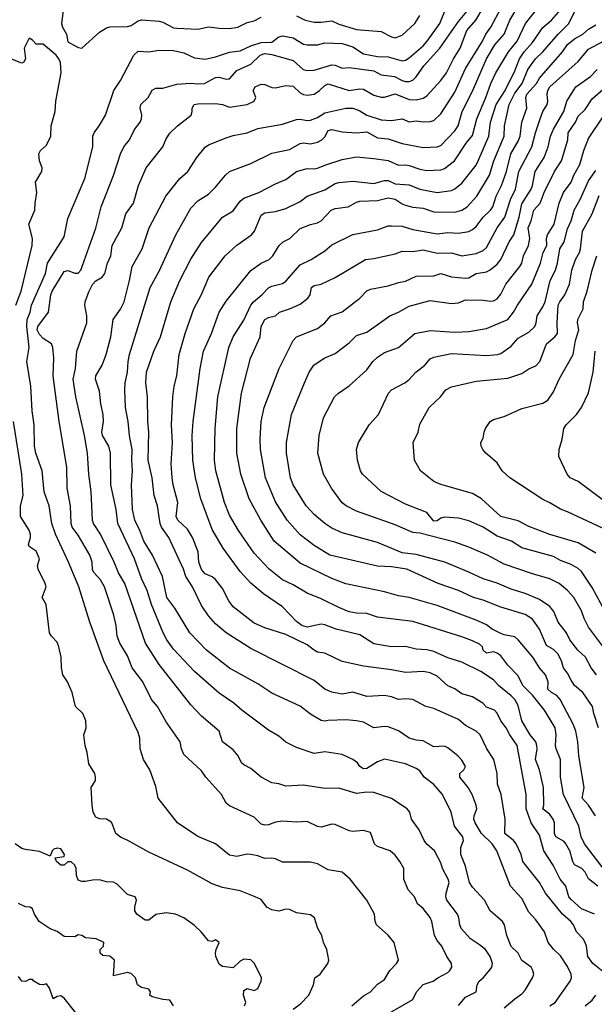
# Model space of a CAD drawing. Header units: metres. Extents: x -46681 to -43747, y -240911 to -237677.
# Tile 959 of 1056: x -44863 to -44782, y -238025 to -237885. Entities that reach past the tile are written whole.
import ezdxf

# ---------------------------------------------------------------- set-up
doc = ezdxf.new("R2010")
doc.units = ezdxf.units.M
doc.layers.add('CONTOUR_INDEX', color=1, linetype='Continuous')
doc.layers.add('CONTOUR_INTER', color=3, linetype='Continuous')

msp = doc.modelspace()

# ---------------------------------------------------------------- linework, layer by layer
at = {"layer": 'CONTOUR_INDEX'}
for points, elevation in [([(-44780.6, -238020.15), (-44782, -238019.02), (-44782.71, -238018.02), (-44782.91, -238016.52), (-44783.1, -238016.02), (-44783.38, -238015.52), (-44784.32, -238014.52), (-44784.77, -238013.52), (-44785.13, -238013.02), (-44786.33, -238012.02), (-44788.75, -238009.02), (-44789.6, -238007.52), (-44791.97, -238004.52), (-44792.18, -238003.52), (-44792.88, -238002.02), (-44793.26, -238001.52), (-44794.52, -238000.52), (-44794.45, -237998.52), (-44795.02, -237995.02), (-44795.55, -237993.52), (-44795.62, -237992.02), (-44796.08, -237990.02), (-44797.07, -237988.52), (-44798.03, -237986.52), (-44798.6, -237986), (-44800.1, -237985.21), (-44801.1, -237984.37), (-44804.6, -237982.8), (-44805.75, -237982.52), (-44807.6, -237981.49), (-44808.6, -237981.41), (-44809.6, -237981.52), (-44810.6, -237981.15), (-44811.6, -237980.96), (-44814.1, -237981.08), (-44816.1, -237980.48), (-44817.6, -237980.73), (-44819.1, -237980.45), (-44820.1, -237980.03), (-44821.6, -237978.82), (-44830.6, -237974.27), (-44834.09, -237972.02), (-44835.6, -237970.77), (-44836.6, -237969.65), (-44837.6, -237968.15), (-44838.87, -237965.52), (-44839.83, -237964.02), (-44840.15, -237963.02), (-44842.24, -237958.52), (-44843.27, -237957.02), (-44843.49, -237956.52), (-44843.83, -237954.02), (-44844.34, -237952.52), (-44844.62, -237950.02), (-44845.17, -237947.52), (-44845.07, -237943.52), (-44845.21, -237942.02), (-44845.25, -237938.52), (-44845.53, -237936.52), (-44845.39, -237935.02), (-44844.38, -237932.02), (-44843.43, -237930.02), (-44841.97, -237925.02), (-44840.68, -237922.02), (-44839.1, -237918.96), (-44837.6, -237916.61), (-44834.6, -237913.02), (-44833.1, -237912.11), (-44832.1, -237910.72), (-44831.6, -237910.29), (-44829.45, -237909.52), (-44827.1, -237908.26), (-44825.6, -237907.67), (-44824.09, -237906.52), (-44822.6, -237906.1), (-44821.6, -237906.15), (-44821.1, -237906.04), (-44820.1, -237905.6), (-44817.6, -237904.81), (-44815.6, -237904.43), (-44813.1, -237904.66), (-44811.1, -237904.98), (-44809.6, -237905.6), (-44808.6, -237905.56), (-44808.1, -237905.67), (-44806.6, -237906.21), (-44805.6, -237906.4), (-44803.6, -237906.3), (-44803.1, -237906.1), (-44801.64, -237905.02), (-44800, -237902.52), (-44799.1, -237901.39), (-44798.51, -237899.02), (-44797.2, -237896.02), (-44796.51, -237894.02), (-44795.78, -237892.52), (-44794.01, -237889.52), (-44792.78, -237888.02), (-44791.58, -237885.52), (-44787.6, -237880.48)], 70), ([(-44816.24, -238025.02), (-44814.6, -238023.59), (-44813.6, -238023.04), (-44812.6, -238021.95), (-44811.6, -238021.28), (-44810.86, -238020.02), (-44809.9, -238019.02), (-44809.63, -238018.52), (-44810.22, -238016.02), (-44811.1, -238014.99), (-44812.72, -238013.52), (-44812.92, -238013.02), (-44813.02, -238012.02), (-44814.11, -238010.02), (-44816.47, -238007.02), (-44817.6, -238006.02), (-44819.6, -238005.7), (-44821.1, -238004.84), (-44822.1, -238004.62), (-44826.1, -238004.62), (-44827.1, -238004.15), (-44827.6, -238004.04), (-44828.6, -238004.09), (-44829.6, -238003.7), (-44830.6, -238003.51), (-44831.1, -238003.5), (-44832.6, -238003.81), (-44833.6, -238003.6), (-44835.6, -238002.02), (-44838.1, -238000.95), (-44841.03, -237999.02), (-44843.75, -237995.52), (-44844.1, -237993.87), (-44844.92, -237991.52), (-44845.84, -237990.02), (-44846.3, -237988.52), (-44846.36, -237987.02), (-44846.6, -237986.19), (-44851.49, -237976.02), (-44853.46, -237970.52), (-44855.01, -237965.52), (-44856.48, -237962.02), (-44858.36, -237958.02), (-44858.88, -237956.52), (-44859.26, -237954.02), (-44859.95, -237952.02), (-44860.23, -237949.02), (-44861.12, -237946.52), (-44861.32, -237945.52), (-44861.37, -237942.52), (-44861.67, -237940.52), (-44861.86, -237937.02), (-44862.39, -237933.52), (-44862.08, -237931.52), (-44862.42, -237928.52), (-44862.35, -237927.52), (-44861.95, -237926.52), (-44861.76, -237925.52), (-44859.78, -237921.02), (-44859.49, -237919.52), (-44857.1, -237915.78), (-44856.6, -237913.18), (-44854.17, -237907.52), (-44853.02, -237903.02), (-44853.04, -237901.52), (-44852.86, -237901.02), (-44852.12, -237900.02), (-44851.25, -237898.52), (-44850.03, -237895.02), (-44849.1, -237893.6), (-44847.21, -237890.02), (-44846.6, -237889.44), (-44845.1, -237889.55), (-44843.6, -237889.31), (-44841.6, -237889.36), (-44840.1, -237889.67), (-44838.6, -237890.4), (-44837.1, -237890.56), (-44835.6, -237890.23), (-44833.6, -237889.58), (-44832.1, -237889.37), (-44830.6, -237888.68), (-44829.1, -237888.21), (-44827.6, -237888.17), (-44826.6, -237887.42), (-44826.1, -237887.24), (-44824.6, -237887.54), (-44823.1, -237888.44), (-44822.6, -237888.55), (-44821.1, -237888.52), (-44820.1, -237888.25), (-44817.6, -237888.33), (-44816.1, -237888.8), (-44814.6, -237889.8), (-44812.6, -237890.18), (-44811.1, -237890.23), (-44809.1, -237890.82), (-44808.6, -237890.7), (-44808.1, -237890.4), (-44806.1, -237888.66), (-44805.52, -237888.02), (-44803.76, -237885.52), (-44803.1, -237883.86)], 65), ([(-44781.2, -237985.52), (-44781.87, -237983.52), (-44782.06, -237982.52), (-44783.42, -237980.52), (-44784.6, -237979.51), (-44785.1, -237978.75), (-44785.6, -237977.77), (-44786.16, -237977.02), (-44786.46, -237976.02), (-44786.98, -237975.02), (-44787.6, -237974.43), (-44788.6, -237973.84), (-44789.6, -237971.52), (-44790.6, -237970.09), (-44791.6, -237969.43), (-44795.1, -237968.41), (-44797.6, -237967.39), (-44798.96, -237967.02), (-44801.1, -237966.02), (-44804, -237965.02), (-44808.43, -237963.02), (-44810.6, -237962.65), (-44812.6, -237962.57), (-44819.37, -237961.02), (-44821.6, -237959.64), (-44823.6, -237958.13), (-44825.42, -237956.02), (-44827.1, -237953.44), (-44828.53, -237950.02), (-44829.22, -237946.02), (-44829.25, -237944.52), (-44829.1, -237942.02), (-44828.68, -237940.02), (-44826.55, -237934.52), (-44824.58, -237930.52), (-44824.09, -237930.02), (-44821.1, -237928.8), (-44820.1, -237928.03), (-44819.23, -237927.02), (-44817.6, -237926.43), (-44815.1, -237924.53), (-44814.1, -237923.48), (-44813.6, -237923.23), (-44811.1, -237922.77), (-44809.6, -237922.28), (-44808.6, -237922.1), (-44807.1, -237921.4), (-44804.6, -237921.34), (-44803.6, -237921.02), (-44802.1, -237921.49), (-44800.1, -237921.69), (-44799.6, -237921.61), (-44798.6, -237921.03), (-44797.1, -237920.79), (-44796.6, -237920.49), (-44795.6, -237919.69), (-44795.1, -237919.03), (-44793.87, -237916.52), (-44793.23, -237915.52), (-44792.49, -237913.02), (-44792.1, -237911.12), (-44790.78, -237909.02), (-44790.58, -237908.52), (-44790.19, -237906.52), (-44788.92, -237904.52), (-44788.36, -237903.02), (-44788.03, -237901.52), (-44787.6, -237900.52), (-44786.15, -237898.02), (-44785.71, -237896.52), (-44784.4, -237894.52), (-44782.32, -237893.02), (-44781.4, -237892.02)], 75), ([(-44779.93, -237957.52), (-44785.6, -237954.85), (-44786.6, -237954.5), (-44788.1, -237953.56), (-44789.1, -237953.11), (-44793.79, -237950.02), (-44794.91, -237949.02), (-44795.6, -237947.9), (-44797.21, -237946.52), (-44797.64, -237946.02), (-44797.86, -237945.52), (-44797.92, -237945.02), (-44797.6, -237944.38), (-44797.44, -237943.52), (-44797.26, -237943.02), (-44796.6, -237942.02), (-44796.1, -237941.75), (-44794.6, -237941.34), (-44792.1, -237940.2), (-44789.1, -237939.43), (-44788.4, -237939.02), (-44787.6, -237937.83), (-44786.77, -237936.02), (-44784.78, -237932.52), (-44784.47, -237930.52), (-44784.01, -237929.02), (-44784.19, -237928.02), (-44784.14, -237927.52), (-44783.4, -237926.02), (-44783.35, -237925.02), (-44782.79, -237923.52), (-44782.08, -237920.52), (-44781.43, -237918.52)], 80), ([(-44783.1, -238025.04), (-44782.1, -238024.19), (-44781.56, -238023.52)], 70)]:
    msp.add_lwpolyline(points, dxfattribs=dict(at, elevation=elevation))
at = {"layer": 'CONTOUR_INTER'}
for points, elevation in [([(-44794.6, -238025.32), (-44793.1, -238024), (-44792.1, -238023.32), (-44791.6, -238022.77), (-44790.57, -238021.02), (-44790.41, -238020.52), (-44790.51, -238020.02), (-44790.78, -238019.52), (-44792.1, -238018.58), (-44792.63, -238017.52), (-44793.6, -238016.6), (-44794.23, -238015.02), (-44794.54, -238013.52), (-44794.83, -238013.02), (-44796.6, -238011.52), (-44797.42, -238010.02), (-44799.1, -238008.16), (-44799.53, -238007.52), (-44800.1, -238005.17), (-44800.76, -238003.52), (-44800.78, -238002.52), (-44800.39, -238001.52), (-44800.47, -238001.02), (-44801.66, -237999.52), (-44802.13, -237997.52), (-44803.38, -237995.02), (-44804.6, -237993.57), (-44805.97, -237992.52), (-44806.6, -237991.66), (-44807.1, -237991.31), (-44808.6, -237990.67), (-44811.6, -237990), (-44812.6, -237990.35), (-44814.1, -237991.29), (-44814.6, -237991.38), (-44815.1, -237991.04), (-44815.42, -237990.52), (-44816.1, -237990.02), (-44817.6, -237989.34), (-44820.1, -237988.95), (-44821.6, -237989.17), (-44824.1, -237988.35), (-44825.6, -237987.55), (-44826.6, -237986.72), (-44828.1, -237985.87), (-44831.89, -237983.02), (-44833, -237982.02), (-44835.1, -237980.63), (-44838.6, -237977.52), (-44841.6, -237974.34), (-44842.54, -237973.02), (-44843.05, -237972.02), (-44844.71, -237968.02), (-44845.3, -237966.02), (-44846.1, -237964.33), (-44847.1, -237961.52), (-44849.5, -237956.52), (-44849.73, -237954.52), (-44850.47, -237951.02), (-44850.53, -237946.52), (-44850.77, -237945.52), (-44851.67, -237944.02), (-44851.75, -237943.52), (-44851.5, -237942.02), (-44851.56, -237941.02), (-44851.89, -237939.52), (-44852.1, -237937.72), (-44852.67, -237936.02), (-44852.61, -237935.52), (-44851.69, -237934.02), (-44851.14, -237932.52), (-44850.49, -237930.02), (-44850.17, -237927.52), (-44849.1, -237926.07), (-44848.6, -237925.02), (-44847.82, -237922.02), (-44847.45, -237920.02), (-44846.01, -237917.52), (-44845.02, -237914.52), (-44842.65, -237910.02), (-44840.66, -237907.52), (-44839.55, -237906.52), (-44838.25, -237904.52), (-44837.1, -237903.09), (-44836.6, -237902.73), (-44834.1, -237901.75), (-44833.1, -237901.42), (-44831.1, -237901.05), (-44829.6, -237900.41), (-44826.1, -237899.78), (-44824.1, -237899.13), (-44823.6, -237899.1), (-44822.6, -237899.3), (-44822.1, -237899.24), (-44821.1, -237898.84), (-44820.1, -237898.2), (-44817.1, -237897.54), (-44816.1, -237897.55), (-44815.1, -237897.93), (-44814.1, -237898.52), (-44812.1, -237899.2), (-44810.6, -237899.27), (-44809.1, -237899.03), (-44808.1, -237899.46), (-44807.1, -237899.31), (-44806.1, -237899.49), (-44805.1, -237899.43), (-44804.6, -237899.26), (-44803.6, -237898.33), (-44801.6, -237895.27), (-44800.1, -237891.91), (-44797.66, -237888.02), (-44797.2, -237887.02), (-44796.5, -237886.02), (-44794.36, -237882.02)], 68), ([(-44811.6, -238026.42), (-44807.6, -238024.13), (-44807.06, -238023.02), (-44806.1, -238021.97), (-44804.67, -238021.52), (-44804.04, -238021.02), (-44802.6, -238020.27), (-44802.31, -238020.02), (-44802.05, -238019.52), (-44802.07, -238019.02), (-44802.74, -238018.02), (-44803.47, -238016.52), (-44804.1, -238015.76), (-44804.5, -238015.02), (-44804.86, -238013.02), (-44805.1, -238012.48), (-44806.1, -238011.19), (-44806.91, -238010.52), (-44807.32, -238009.52), (-44808.26, -238008.52), (-44808.84, -238007.02), (-44808.87, -238005.52), (-44809.44, -238004.52), (-44810.1, -238003.64), (-44810.81, -238003.02), (-44812.6, -238002.39), (-44813.04, -238002.02), (-44813.6, -238000.41), (-44814.6, -238000.12), (-44816.1, -238000.26), (-44816.6, -238000.17), (-44818.6, -237999.24), (-44819.1, -237999.21), (-44820.6, -237999.62), (-44821.1, -237999.54), (-44822.6, -237998.82), (-44824.1, -237998.93), (-44826.1, -237998.79), (-44827.1, -237998.95), (-44828.1, -237999.31), (-44828.6, -237999.38), (-44829.1, -237999.22), (-44830.1, -237998.22), (-44833.6, -237996.63), (-44834.1, -237996.24), (-44834.77, -237995.02), (-44836.99, -237992.52), (-44837.6, -237991.62), (-44840.1, -237989.3), (-44840.42, -237988.52), (-44840.62, -237987.52), (-44842.6, -237984.67), (-44843.84, -237982.52), (-44844.68, -237981.52), (-44845.95, -237979.02), (-44847.44, -237977.02), (-44848.1, -237975.29), (-44849.19, -237973.52), (-44849.56, -237972.52), (-44849.71, -237971.02), (-44850.05, -237969.52), (-44851.4, -237965.52), (-44851.93, -237964.52), (-44852.87, -237963.52), (-44853.1, -237963.11), (-44853.15, -237962.02), (-44853.46, -237961.02), (-44855.1, -237958.18), (-44855.96, -237957.02), (-44856.1, -237956.52), (-44856.22, -237954.02), (-44856.67, -237951.52), (-44856.73, -237948.52), (-44857.8, -237942.02), (-44858.66, -237935.52), (-44858.59, -237933.02), (-44858.7, -237931.52), (-44858.92, -237931.02), (-44860.1, -237930.22), (-44860.6, -237929.69), (-44860.95, -237929.02), (-44860.86, -237928.52), (-44859.33, -237926.52), (-44858.98, -237924.02), (-44858.8, -237923.52), (-44857.1, -237920.74), (-44856.6, -237920.57), (-44855.6, -237920.95), (-44855.1, -237920.97), (-44854.74, -237920.52), (-44852.6, -237914.55), (-44851.87, -237911.52), (-44850.1, -237907.11), (-44849.1, -237904.01), (-44848.61, -237903.02), (-44847.82, -237902.02), (-44847.1, -237900.57), (-44846.32, -237899.52), (-44846.1, -237899.02), (-44846.08, -237898.52), (-44846.32, -237897.52), (-44846.2, -237897.02), (-44845.19, -237896.02), (-44844.6, -237894.97), (-44844.1, -237894.7), (-44843.1, -237894.67), (-44841.1, -237894.13), (-44839.1, -237893.97), (-44838.1, -237894.08), (-44837.18, -237894.02), (-44835.6, -237893.15), (-44835.1, -237893.12), (-44834.1, -237893.42), (-44833.6, -237893.35), (-44832.6, -237892.2), (-44830.6, -237891.28), (-44829.27, -237890.02), (-44828.6, -237889.77), (-44827.6, -237889.91), (-44824.6, -237890.78), (-44823.16, -237892.02), (-44822.6, -237892.16), (-44821.6, -237892.12), (-44819.1, -237891.39), (-44818.6, -237891.41), (-44817.6, -237891.84), (-44816.6, -237891.77), (-44813.1, -237892.22), (-44812.1, -237892.78), (-44810.18, -237893.02), (-44809.1, -237893.58), (-44808.6, -237893.75), (-44808.1, -237893.74), (-44807.6, -237893.55), (-44807.1, -237893.06), (-44806, -237891.52), (-44803.74, -237889.02), (-44801.1, -237885.21), (-44799.65, -237883.52)], 66), ([(-44857.13, -237882.52), (-44857.47, -237885.52), (-44857.36, -237886.02), (-44856.78, -237887.02), (-44856.6, -237888.09), (-44855.1, -237888.92), (-44854.6, -237889), (-44852.1, -237886.74), (-44851.1, -237886.12), (-44850.6, -237885.97), (-44848.1, -237885.92), (-44847.6, -237885.79), (-44846.6, -237885.11), (-44846.1, -237884.96), (-44843.6, -237885.16), (-44843.1, -237885.3), (-44841.6, -237886.11), (-44841.1, -237886.17), (-44838.1, -237886.33), (-44836.6, -237885.98), (-44835.1, -237886.19), (-44833.6, -237886.22), (-44832.46, -237886.02), (-44831.1, -237885.37), (-44830.1, -237885.13), (-44829.1, -237884.61)], 64), ([(-44801.1, -238024.97), (-44800.1, -238023.8), (-44798.6, -238023.02), (-44798.45, -238022.02), (-44798.14, -238021.52), (-44797.6, -238021.05), (-44796.6, -238019.86), (-44796.35, -238019.52), (-44796.26, -238019.02), (-44796.58, -238018.02), (-44797.27, -238017.02), (-44798.1, -238016.33), (-44799.37, -238015.52), (-44800.69, -238014.02), (-44800.92, -238013.52), (-44801.04, -238012.52), (-44801.23, -238012.02), (-44802.76, -238010.02), (-44802.88, -238009.52), (-44802.83, -238009.02), (-44802.4, -238007.52), (-44802.54, -238007.02), (-44803.36, -238005.52), (-44803.6, -238004.69), (-44804.51, -238003.02), (-44805.6, -238002.06), (-44805.95, -238001.52), (-44806.66, -238000.02), (-44807.78, -237998.52), (-44808.01, -237997.52), (-44808.36, -237997.02), (-44810.6, -237995.59), (-44813.1, -237994.74), (-44814.1, -237994.66), (-44815.6, -237994.86), (-44818.1, -237994.1), (-44820.1, -237994.15), (-44823.1, -237993.67), (-44825.6, -237993.83), (-44826.6, -237993.51), (-44827.6, -237993.35), (-44829.1, -237992.52), (-44830.6, -237991.29), (-44831.6, -237990.81), (-44831.93, -237990.52), (-44832.4, -237989.52), (-44833.1, -237988.67), (-44834.6, -237987.52), (-44835.1, -237986.02), (-44837.6, -237983.89), (-44839.1, -237982.26), (-44843.61, -237976.52), (-44845.54, -237973.52), (-44848.5, -237965.02), (-44849.41, -237963.52), (-44850.01, -237962.02), (-44851.96, -237958.02), (-44852.93, -237956.52), (-44853.1, -237956.02), (-44853.29, -237952.02), (-44853.62, -237949.52), (-44853.78, -237946.52), (-44854.21, -237944.02), (-44855.46, -237938.52), (-44855.82, -237936.02), (-44855.52, -237934.52), (-44855.32, -237932.02), (-44853.87, -237928.02), (-44853.89, -237927.02), (-44854.18, -237925.52), (-44854.14, -237925.02), (-44853.6, -237923.59), (-44853.1, -237922.58), (-44852.6, -237922.05), (-44851.7, -237921.52), (-44851.32, -237921.02), (-44850.93, -237919.52), (-44850.49, -237918.52), (-44850.29, -237917.02), (-44848.92, -237914.52), (-44848.34, -237912.52), (-44847.27, -237911.02), (-44846.54, -237908.52), (-44845.45, -237906.02), (-44843.07, -237903.02), (-44842.6, -237901.86), (-44842.1, -237901.08), (-44840.99, -237900.02), (-44839.09, -237898.52), (-44838.91, -237898.02), (-44838.92, -237897.52), (-44838.66, -237897.02), (-44838.1, -237896.89), (-44835.6, -237896.87), (-44834.6, -237897), (-44833.6, -237897.37), (-44831.1, -237896.99), (-44830.1, -237896.52), (-44829.87, -237896.02), (-44830.27, -237895.02), (-44829.97, -237894.52), (-44829.1, -237894.14), (-44828.6, -237894.15), (-44827.6, -237894.58), (-44827.1, -237894.63), (-44825.6, -237894.31), (-44824.6, -237894.42), (-44823.6, -237895.34), (-44823.1, -237895.61), (-44822.6, -237895.69), (-44821.6, -237895.52), (-44820.82, -237895.02), (-44820.1, -237894.31), (-44819.6, -237894.06), (-44816.6, -237895.01), (-44815.1, -237894.8), (-44814.6, -237894.85), (-44813.1, -237895.69), (-44812.1, -237895.95), (-44811.6, -237895.98), (-44810.1, -237895.47), (-44808.1, -237896.31), (-44807.1, -237896.36), (-44806.1, -237896.12), (-44805.6, -237895.8), (-44803.6, -237893.61), (-44802.79, -237892.52), (-44801.79, -237890.52), (-44800.86, -237889.02), (-44799.93, -237886.52), (-44798.64, -237885.02), (-44797.6, -237883.27)], 67), ([(-44788.1, -238025.04), (-44787.37, -238024.52), (-44785.22, -238021.52), (-44785.03, -238021.02), (-44785.08, -238020.52), (-44785.6, -238019.42), (-44786.6, -238017.92), (-44787.6, -238016.99), (-44788.33, -238016.02), (-44788.88, -238014.52), (-44790.1, -238012.79), (-44791.1, -238011.7), (-44792.1, -238009.78), (-44793.69, -238008.02), (-44795.65, -238003.02), (-44796.31, -238002.02), (-44797.83, -238000.52), (-44798.74, -237999.02), (-44798.92, -237998.52), (-44798.87, -237998.02), (-44798.49, -237997.02), (-44798.58, -237996.52), (-44799.13, -237995.02), (-44799.74, -237994.02), (-44800.91, -237992.52), (-44800.91, -237992.02), (-44800.31, -237991.52), (-44800.09, -237991.02), (-44800.6, -237990.14), (-44801.19, -237989.52), (-44802.6, -237988.36), (-44803.1, -237988.13), (-44804.6, -237988.25), (-44806.1, -237987.38), (-44807.1, -237987.3), (-44808.1, -237987), (-44809.6, -237985.97), (-44811.1, -237985.4), (-44811.6, -237985.35), (-44813.1, -237985.54), (-44814.6, -237984.73), (-44815.6, -237984.52), (-44817.1, -237984.42), (-44819.6, -237984.47), (-44820.1, -237984.57), (-44820.6, -237984.47), (-44822.1, -237983.6), (-44823.6, -237982.45), (-44827.6, -237980.61), (-44829.6, -237979.29), (-44833.6, -237977.05), (-44836.88, -237974.52), (-44839.25, -237972.02), (-44841.4, -237968.52), (-44842.54, -237967.02), (-44843.16, -237964.02), (-44844.58, -237961.02), (-44845.8, -237959.02), (-44846.34, -237957.52), (-44847.07, -237956.02), (-44847.39, -237954.52), (-44847.56, -237951.02), (-44847.39, -237949.02), (-44847.51, -237947.52), (-44847.45, -237946.02), (-44847.85, -237944.02), (-44848, -237942.02), (-44848.4, -237940.02), (-44848.5, -237937.52), (-44848.43, -237936.52), (-44848.11, -237935.02), (-44848.03, -237933.52), (-44847.81, -237932.52), (-44844.91, -237923.02), (-44843.6, -237920.69), (-44841.26, -237915.52), (-44839.1, -237911.71), (-44838.1, -237910.68), (-44836.6, -237909.75), (-44835.6, -237908.75), (-44834.21, -237907.02), (-44833.63, -237906.52), (-44830.6, -237905.4), (-44827.6, -237903.92), (-44825.1, -237903.39), (-44823.6, -237902.55), (-44823.1, -237902.45), (-44822.1, -237902.6), (-44821.1, -237902.34), (-44820.49, -237902.02), (-44820.1, -237901.58), (-44819.6, -237900.68), (-44819.1, -237900.57), (-44817.6, -237900.89), (-44815.6, -237901.01), (-44814.1, -237900.87), (-44812.6, -237901.76), (-44811.1, -237901.88), (-44809.1, -237902.54), (-44806.1, -237903.11), (-44804.1, -237903.03), (-44803.6, -237902.81), (-44801.6, -237900.75), (-44801.13, -237900.02), (-44800.59, -237898.02), (-44799.1, -237895.1), (-44797.11, -237890.52), (-44795.93, -237888.52), (-44794.62, -237887.02), (-44793.78, -237885.02), (-44792.6, -237883.03)], 69), ([(-44781.77, -238012.02), (-44783.6, -238011.23), (-44785.1, -238009.92), (-44785.42, -238009.52), (-44785.86, -238008.02), (-44786.67, -238007.02), (-44787.64, -238005.02), (-44788.97, -238003.02), (-44789.6, -238000.8), (-44790.78, -237999.02), (-44791.48, -237997.02), (-44791.47, -237995.02), (-44792.75, -237988.02), (-44793.8, -237986.52), (-44794.3, -237985.52), (-44795.07, -237984.52), (-44795.6, -237983.46), (-44796, -237983.02), (-44797.1, -237982.59), (-44797.65, -237982.02), (-44799.1, -237981.13), (-44800.6, -237980.72), (-44801.6, -237980), (-44802.6, -237979.57), (-44804.1, -237978.19), (-44805.1, -237977.7), (-44806.1, -237977.53), (-44808.6, -237977.66), (-44810.6, -237977.28), (-44814.6, -237976.77), (-44817.6, -237976.11), (-44820.1, -237974.95), (-44821.1, -237974.77), (-44821.61, -237974.52), (-44822.6, -237973.73), (-44825.6, -237972.27), (-44828.6, -237971.31), (-44830.1, -237970.69), (-44833.1, -237968.34), (-44833.73, -237967.52), (-44834.6, -237965.74), (-44835.6, -237964.47), (-44836.1, -237964.08), (-44837.1, -237963.67), (-44837.6, -237963.07), (-44837.98, -237962.02), (-44838.08, -237960.52), (-44838.86, -237958.52), (-44839.6, -237957.31), (-44840.94, -237956.02), (-44841.22, -237955.52), (-44840.94, -237953.52), (-44841.62, -237951.02), (-44841.76, -237950.02), (-44841.89, -237948.02), (-44841.74, -237945.02), (-44841.87, -237942.52), (-44841.67, -237938.52), (-44841.5, -237937.02), (-44841.11, -237935.52), (-44840.79, -237932.52), (-44839.94, -237929.52), (-44838.69, -237926.02), (-44837.6, -237924), (-44836.54, -237921.52), (-44834.24, -237918.52), (-44832.6, -237916.97), (-44830.49, -237915.52), (-44830.09, -237915.02), (-44829.1, -237912.74), (-44828.6, -237912.37), (-44827.1, -237912.2), (-44825.6, -237911.8), (-44823.6, -237910.77), (-44822.6, -237910.01), (-44820.1, -237909.15), (-44818.6, -237908.24), (-44818.1, -237908.1), (-44816.1, -237907.88), (-44813.1, -237908.24), (-44811.6, -237907.78), (-44811.1, -237907.82), (-44810.1, -237908.26), (-44808.1, -237908.43), (-44806.6, -237909.01), (-44804.1, -237909.5), (-44802.1, -237909.22), (-44801.6, -237908.98), (-44800.6, -237908.17), (-44798.6, -237905.63), (-44798.29, -237905.02), (-44796.79, -237901.52), (-44796.53, -237899.52), (-44795.74, -237897.02), (-44794.47, -237895.02), (-44793.1, -237892.24), (-44792.43, -237890.52), (-44791.77, -237889.52), (-44790.6, -237888.22), (-44789.1, -237886.06), (-44787.88, -237885.02), (-44786.55, -237883.52)], 71), ([(-44781.31, -238008.02), (-44782.6, -238006.98), (-44783.12, -238006.02), (-44783.59, -238005.52), (-44784.6, -238004.99), (-44784.87, -238004.52), (-44785.29, -238003.02), (-44785.83, -238002.02), (-44786.1, -238001.69), (-44787.28, -238001.02), (-44787.45, -238000.52), (-44787.47, -237999.02), (-44787.64, -237998.52), (-44788.1, -237997.85), (-44789.11, -237997.02), (-44788.97, -237996.52), (-44789.03, -237994.02), (-44789.59, -237991.52), (-44790.13, -237990.02), (-44789.91, -237988.52), (-44789.96, -237988.02), (-44790.12, -237987.52), (-44790.93, -237986.52), (-44792.09, -237984.52), (-44792.6, -237982.37), (-44793.09, -237981.52), (-44793.6, -237980.97), (-44795.41, -237979.52), (-44796.1, -237978.71), (-44797.91, -237977.52), (-44800.6, -237976.23), (-44802.6, -237975.61), (-44804.6, -237974.71), (-44805.6, -237974.44), (-44807.1, -237974.35), (-44808.6, -237973.96), (-44810.6, -237974.05), (-44813.1, -237973.62), (-44815.1, -237972.34), (-44818.46, -237971.52), (-44820.1, -237970.91), (-44820.6, -237970.83), (-44822.6, -237971.22), (-44823.36, -237971.02), (-44824.1, -237970.42), (-44826.1, -237968.33), (-44828.79, -237966.52), (-44830.6, -237964.97), (-44832.1, -237963.33), (-44834.52, -237960.02), (-44836.1, -237957.38), (-44837.7, -237953.02), (-44838.47, -237950.02), (-44838.84, -237947.52), (-44838.92, -237944.02), (-44838.8, -237942.02), (-44837.78, -237934.52), (-44837.3, -237932.02), (-44836.2, -237929.52), (-44835.08, -237926.52), (-44834.1, -237924.93), (-44830.6, -237920.58), (-44829.1, -237919.55), (-44827.98, -237919.02), (-44827.47, -237918.52), (-44826.58, -237917.02), (-44826.01, -237916.52), (-44825.06, -237916.02), (-44823.6, -237914.64), (-44822.1, -237914.03), (-44821.1, -237913.81), (-44820.6, -237913.52), (-44819.2, -237912.02), (-44818.6, -237911.76), (-44816.75, -237911.52), (-44815.6, -237910.88), (-44815.1, -237910.73), (-44812.6, -237910.64), (-44811.1, -237910.27), (-44810.1, -237910.43), (-44809.1, -237911.11), (-44808.6, -237911.29), (-44807.6, -237911.59), (-44806.1, -237911.75), (-44804.6, -237912.25), (-44801.6, -237912.3), (-44800.6, -237912.03), (-44799.87, -237911.52), (-44798.51, -237910.02), (-44796.71, -237907.02), (-44796.07, -237905.02), (-44794.6, -237901.52), (-44794.54, -237900.02), (-44793.9, -237897.02), (-44793.1, -237895.38), (-44792.05, -237894.02), (-44791.24, -237892.02), (-44790.17, -237890.52), (-44789.1, -237889.55), (-44786.91, -237887.02), (-44785.4, -237885.52), (-44784.6, -237883.87)], 72), ([(-44824.1, -237884.41), (-44822.87, -237885.02), (-44821.6, -237885.31), (-44820.6, -237885.32), (-44819.1, -237885.11), (-44818.1, -237885.62), (-44815.6, -237886.36), (-44812.1, -237886.64), (-44810.6, -237887.42), (-44810.1, -237887.54), (-44809.1, -237887.14), (-44807.28, -237885.52), (-44806.6, -237884.36)], 64), ([(-44780.1, -238006.05), (-44783.17, -238002.02), (-44783.65, -238001.02), (-44783.98, -237999.52), (-44786.17, -237995.02), (-44786.6, -237992.52), (-44786.62, -237990.02), (-44787.24, -237988.52), (-44787.31, -237988.02), (-44787.22, -237986.52), (-44787.37, -237985.52), (-44788.89, -237983.02), (-44790.6, -237980.9), (-44791.93, -237979.52), (-44792.6, -237978.17), (-44794.1, -237976.64), (-44795.1, -237975.31), (-44795.6, -237974.92), (-44796.1, -237974.76), (-44797.1, -237974.93), (-44797.59, -237974.52), (-44797.7, -237974.02), (-44798.1, -237973.66), (-44799.1, -237973.16), (-44800.6, -237972.63), (-44807.6, -237970.44), (-44812.6, -237969.81), (-44814.1, -237969.3), (-44815.6, -237969.24), (-44816.6, -237969.07), (-44818.1, -237968.45), (-44820.6, -237967.19), (-44822.6, -237966.41), (-44824.6, -237965.21), (-44826.1, -237964.52), (-44827.97, -237963.02), (-44830.1, -237960.73), (-44832.35, -237957.52), (-44833.6, -237955.33), (-44834.34, -237953.52), (-44835.56, -237949.02), (-44835.73, -237947.52), (-44835.68, -237943.02), (-44835.28, -237938.52), (-44833.72, -237931.52), (-44833.08, -237930.02), (-44831.6, -237927.65), (-44830.58, -237925.52), (-44830.22, -237925.02), (-44829.01, -237924.02), (-44828.1, -237923.05), (-44827.6, -237922.8), (-44826.1, -237922.41), (-44825.6, -237922.09), (-44823.6, -237919.76), (-44822, -237919.02), (-44820.1, -237917.78), (-44819.1, -237916.93), (-44816.1, -237915.48), (-44812.6, -237914.8), (-44811.1, -237914.26), (-44810.6, -237914.22), (-44809.1, -237914.3), (-44807.6, -237914.74), (-44804.1, -237915.37), (-44802.6, -237915.2), (-44801.1, -237915.3), (-44799.6, -237915.05), (-44799.1, -237914.78), (-44798.6, -237914.35), (-44797.6, -237913.02), (-44796.56, -237912.02), (-44796.23, -237911.52), (-44795.72, -237910.02), (-44794.96, -237908.52), (-44794.27, -237906.52), (-44793.68, -237904.02), (-44792.6, -237902.21), (-44792.33, -237901.52), (-44792.09, -237899.52), (-44791.4, -237897.52), (-44791.51, -237896.02), (-44791.36, -237895.52), (-44790.03, -237894.02), (-44789.6, -237893.29), (-44786.32, -237889.52), (-44785.6, -237888.49), (-44784.6, -237887.68), (-44783.41, -237887.02), (-44782.6, -237886.31), (-44781.6, -237885.67)], 73), ([(-44863.96, -237925.52), (-44863.2, -237923.52), (-44861.64, -237917.02), (-44861.61, -237916.02), (-44862.15, -237914.02), (-44861.26, -237912.02), (-44861.24, -237911.02), (-44860.98, -237909.52), (-44861.2, -237908.02), (-44860.29, -237906.52), (-44860.23, -237906.02), (-44860.6, -237905.01), (-44860.7, -237904.02), (-44860.49, -237903.52), (-44859.6, -237902.76), (-44858.99, -237901.52), (-44858.94, -237900.02), (-44858.39, -237898.02), (-44858.3, -237896.52), (-44857.52, -237892.52), (-44857.65, -237891.02), (-44857.87, -237890.52), (-44858.26, -237890.02), (-44860.1, -237888.45), (-44861.1, -237888.42), (-44861.6, -237887.85), (-44862.1, -237887.57), (-44862.77, -237889.02), (-44862.61, -237890.52), (-44862.87, -237891.02), (-44863.1, -237891.16), (-44866.1, -237889.93)], 64), ([(-44781.63, -237998.02), (-44782.6, -237996.5), (-44783.52, -237995.52), (-44783.26, -237994.02), (-44783.99, -237989.52), (-44784.12, -237987.52), (-44784.44, -237986.02), (-44784.79, -237985.02), (-44786.65, -237981.52), (-44787.1, -237980.96), (-44787.9, -237980.52), (-44788.39, -237980.02), (-44788.36, -237979.02), (-44788.75, -237978.02), (-44789.6, -237976.99), (-44790.51, -237975.52), (-44792.6, -237973.02), (-44793.1, -237972.61), (-44794.6, -237972.35), (-44795.1, -237972.14), (-44796.3, -237971.52), (-44797.1, -237970.91), (-44798.6, -237970.23), (-44804.1, -237968.18), (-44808.1, -237967.03), (-44809.6, -237966.81), (-44811.6, -237966.22), (-44817.1, -237965.06), (-44819.1, -237964.33), (-44823.6, -237962.15), (-44827.3, -237959.02), (-44829.19, -237956.02), (-44830.85, -237953.02), (-44832.03, -237949.52), (-44832.6, -237946.52), (-44832.6, -237943.02), (-44831.92, -237938.02), (-44830.62, -237933.02), (-44829.27, -237930.02), (-44829.13, -237928.52), (-44828.62, -237927.52), (-44828.1, -237927.26), (-44827.1, -237927.04), (-44826.53, -237926.52), (-44825.1, -237926.05), (-44823.6, -237925.35), (-44822.5, -237924.52), (-44822.14, -237924.02), (-44821.96, -237923.02), (-44821.6, -237922.69), (-44820.6, -237922.51), (-44818.6, -237921.58), (-44814.31, -237919.02), (-44813.1, -237918.89), (-44810.1, -237918.2), (-44809.1, -237917.86), (-44807.6, -237917.89), (-44806.1, -237917.66), (-44804.1, -237918.11), (-44802.1, -237918.07), (-44800.6, -237918.48), (-44798.6, -237918.19), (-44797.6, -237917.75), (-44797.1, -237917.3), (-44795.58, -237914.52), (-44794.53, -237913.02), (-44793.71, -237910.52), (-44792.98, -237909.02), (-44792.5, -237906.52), (-44790.65, -237903.02), (-44790.16, -237901.02), (-44789.5, -237899.02), (-44789.1, -237898.02), (-44788.48, -237897.02), (-44788.38, -237896.52), (-44788.51, -237895.52), (-44788.4, -237895.02), (-44788.1, -237894.49), (-44784.1, -237890.88), (-44782.6, -237889.14), (-44780.6, -237888.08)], 74), ([(-44781.5, -237978.02), (-44782.23, -237977.02), (-44783.06, -237975.52), (-44784.13, -237974.52), (-44785.29, -237973.02), (-44785.74, -237972.02), (-44786.95, -237970.52), (-44787.57, -237969.02), (-44788.1, -237968.28), (-44789.6, -237967.3), (-44791.6, -237966.47), (-44793.6, -237965.86), (-44795.6, -237964.97), (-44797.6, -237964.37), (-44799.6, -237963.41), (-44803.03, -237962.02), (-44807.1, -237960.94), (-44809.1, -237960.7), (-44812.6, -237959.23), (-44817.6, -237957.86), (-44819.1, -237957.17), (-44820.08, -237956.52), (-44821.6, -237955.26), (-44822.74, -237954.02), (-44824.56, -237951.02), (-44824.95, -237950.02), (-44825.51, -237946.52), (-44825.53, -237945.02), (-44824.81, -237941.02), (-44822.98, -237936.52), (-44822.29, -237935.02), (-44821.64, -237934.02), (-44820.16, -237933.02), (-44818.6, -237932.35), (-44816.6, -237930.86), (-44815.6, -237929.82), (-44814.1, -237929.35), (-44810.83, -237927.02), (-44809.6, -237926.52), (-44808.1, -237925.67), (-44805.1, -237924.85), (-44802.1, -237925.28), (-44801.1, -237925.19), (-44800.1, -237924.77), (-44797.6, -237924.78), (-44796.6, -237924.93), (-44796.1, -237924.9), (-44795.6, -237924.61), (-44795.1, -237923.93), (-44794.35, -237922.52), (-44792.36, -237920.02), (-44792.11, -237919.52), (-44791.88, -237918.52), (-44791.13, -237917.02), (-44790.97, -237916.02), (-44791.2, -237914.52), (-44790.76, -237913.52), (-44790.38, -237912.02), (-44789.5, -237911.02), (-44788.92, -237909.52), (-44787.45, -237906.52), (-44786.47, -237905.02), (-44785.57, -237902.02), (-44785.51, -237901.02), (-44784.46, -237899.52), (-44784.1, -237898.67), (-44783.1, -237897.72), (-44782.1, -237896.22), (-44780.6, -237894.88)], 76), ([(-44779.77, -237975.02), (-44782.6, -237971.24), (-44783.26, -237970.02), (-44783.6, -237968.91), (-44784.7, -237967.02), (-44785.6, -237966.03), (-44786.81, -237965.02), (-44788.1, -237964.35), (-44790.6, -237963.66), (-44794.6, -237962.27), (-44796.98, -237961.02), (-44799.6, -237959.87), (-44801.6, -237959.15), (-44806.6, -237957.89), (-44807.6, -237957.77), (-44810.1, -237956.7), (-44815.6, -237954.75), (-44817.03, -237954.02), (-44817.6, -237953.6), (-44819.12, -237951.52), (-44820.26, -237949.52), (-44821.05, -237946.52), (-44820.87, -237944.02), (-44820.29, -237941.52), (-44818.69, -237938.52), (-44818.15, -237938.02), (-44816.6, -237936.97), (-44814.1, -237934.71), (-44813.25, -237933.52), (-44812.6, -237932.91), (-44811.6, -237932.25), (-44809.6, -237931.51), (-44807.28, -237929.52), (-44805.1, -237929.1), (-44801.6, -237929.32), (-44799.6, -237929.27), (-44797.1, -237928.82), (-44794.08, -237927.52), (-44793.26, -237926.52), (-44792.73, -237925.52), (-44790.65, -237922.52), (-44789.46, -237919.52), (-44789.05, -237918.02), (-44788.54, -237917.02), (-44788.58, -237916.02), (-44788.45, -237915.52), (-44787.52, -237914.02), (-44786.79, -237911.02), (-44786.16, -237909.52), (-44785.1, -237908.02), (-44784.69, -237907.02), (-44783.86, -237905.52), (-44783.28, -237903.52), (-44782.6, -237901.85), (-44780.39, -237898.52)], 77), ([(-44780.24, -237969.02), (-44782.1, -237965.59), (-44783.6, -237963.35), (-44784.1, -237962.91), (-44785.1, -237962.34), (-44786.6, -237961.78), (-44787.6, -237961.22), (-44792.1, -237959.99), (-44793.54, -237959.02), (-44795.6, -237958.31), (-44797.6, -237957.03), (-44799.6, -237956.13), (-44801.1, -237955.74), (-44803.1, -237955.63), (-44803.6, -237955.78), (-44804.1, -237956.12), (-44804.6, -237956.17), (-44805.6, -237954.95), (-44808.6, -237953.78), (-44812.1, -237951.95), (-44814.73, -237949.52), (-44814.99, -237949.02), (-44815.42, -237947.52), (-44815.58, -237946.02), (-44815.3, -237945.02), (-44813.8, -237942.52), (-44812.45, -237941.02), (-44811.02, -237938.02), (-44810.59, -237937.52), (-44808.73, -237936.52), (-44808.1, -237936.04), (-44807.15, -237935.02), (-44805.87, -237934.02), (-44805.1, -237933.14), (-44804.6, -237932.89), (-44802.1, -237932.38), (-44797.1, -237932.64), (-44795.57, -237932.52), (-44795.1, -237932.35), (-44793.6, -237931.34), (-44792.6, -237930.18), (-44791.1, -237929.33), (-44790.27, -237928.52), (-44790.05, -237928.02), (-44789.9, -237927.02), (-44789.1, -237925.73), (-44788.8, -237925.02), (-44788.06, -237922.02), (-44787.32, -237920.52), (-44787.01, -237919.52), (-44786.69, -237917.52), (-44786.09, -237916.52), (-44785.6, -237914.68), (-44785.07, -237913.52), (-44784.64, -237912.02), (-44783.79, -237910.52), (-44782.6, -237907.84), (-44781.6, -237906.36)], 78), ([(-44781.6, -237960.72), (-44784.1, -237959.27), (-44788.1, -237958.07), (-44791.1, -237956.95), (-44792.6, -237956.12), (-44795.1, -237955.52), (-44797.84, -237953.02), (-44799.1, -237952.26), (-44803.6, -237950.99), (-44804.6, -237950.56), (-44806.47, -237949.02), (-44807.36, -237947.52), (-44807.51, -237945.02), (-44806.8, -237943.52), (-44806.6, -237942.41), (-44805.25, -237940.02), (-44803.65, -237938.52), (-44802.9, -237937.52), (-44802.1, -237937.1), (-44798.6, -237936.3), (-44794.1, -237935.86), (-44792.1, -237935.21), (-44791.1, -237934.57), (-44790.1, -237934.13), (-44789.55, -237933.52), (-44788.57, -237931.02), (-44787.4, -237930.02), (-44787.03, -237929.52), (-44787.07, -237928.02), (-44786.92, -237925.52), (-44786.71, -237925.02), (-44785.99, -237924.02), (-44785.34, -237922.52), (-44784.99, -237920.52), (-44784.48, -237919.02), (-44783.9, -237918.02), (-44783.75, -237917.52), (-44783.46, -237915.02), (-44782.09, -237912.52), (-44781.1, -237909.92)], 79), ([(-44780.1, -237953.52), (-44784.1, -237950.57), (-44785.23, -237950.02), (-44785.65, -237949.52), (-44786.84, -237947.02), (-44786.8, -237946.02), (-44786.37, -237944.52), (-44786.12, -237943.02), (-44785.81, -237942.52), (-44784.35, -237941.02), (-44783.6, -237940.02), (-44782.6, -237937.95), (-44781.94, -237935.02), (-44781.67, -237932.02)], 81), ([(-44824.6, -238025.47), (-44823.6, -238024.78), (-44822.37, -238023.52), (-44821.68, -238022.02), (-44821.48, -238021.02), (-44820.76, -238020.52), (-44819.64, -238019.02), (-44819.5, -238018.52), (-44819.79, -238017.02), (-44820.28, -238016.02), (-44820.51, -238015.02), (-44821.08, -238014.02), (-44821.54, -238012.52), (-44822.1, -238012.08), (-44824.1, -238011.83), (-44825.1, -238011.33), (-44825.6, -238011.29), (-44826.6, -238011.55), (-44827.6, -238011.37), (-44828.31, -238011.02), (-44829.1, -238009.93), (-44829.98, -238009.52), (-44832.1, -238008.67), (-44834.6, -238008.2), (-44836.1, -238007.71), (-44839.6, -238005.75), (-44845.1, -238003.2), (-44848.06, -238001.52), (-44849.1, -238001.07), (-44849.76, -238000.52), (-44850.36, -237999.02), (-44850.6, -237998.77), (-44851.1, -237998.5), (-44852.1, -237998.44), (-44852.6, -237998.23), (-44852.97, -237997.52), (-44853.15, -237996.52), (-44853.29, -237994.02), (-44852.67, -237993.02), (-44852.64, -237992.52), (-44852.75, -237992.02), (-44853.6, -237990.65), (-44853.85, -237989.02), (-44854.14, -237988.02), (-44854.32, -237986.52), (-44854, -237985.52), (-44854.01, -237984.52), (-44854.48, -237983.52), (-44855.49, -237982.52), (-44855.99, -237980.52), (-44856.62, -237979.02), (-44857.32, -237978.02), (-44857.49, -237977.02), (-44857.53, -237975.52), (-44857.85, -237974.02), (-44858.1, -237973.37), (-44858.9, -237972.52), (-44859.2, -237972.02), (-44859.67, -237968.02), (-44860.23, -237967.02), (-44859.67, -237965.52), (-44859.8, -237965.02), (-44860.82, -237963.02), (-44860.92, -237962.52), (-44860.63, -237961.52), (-44861.1, -237960.45), (-44862.1, -237959.79), (-44862.17, -237959.52), (-44861.88, -237958.52), (-44861.88, -237958.02), (-44862.1, -237957.47), (-44863.3, -237955.52), (-44863.31, -237954.02), (-44862.92, -237952.52), (-44863.11, -237949.52), (-44864.33, -237942.02)], 64), ([(-44831.49, -238025.02), (-44831.3, -238024.52), (-44831.65, -238023.52), (-44831.6, -238022.85), (-44831.1, -238022.56), (-44830.1, -238022.82), (-44829.6, -238022.54), (-44829.12, -238021.52), (-44829.09, -238021.02), (-44830.05, -238019.02), (-44830.6, -238018.5), (-44831.6, -238018.37), (-44832.1, -238018.67), (-44833.1, -238019.64), (-44834.6, -238019.43), (-44835.1, -238019.08), (-44835.54, -238018.02), (-44835.59, -238017.52), (-44835.53, -238017.02), (-44835.1, -238016.02), (-44835.6, -238015.63), (-44836.1, -238015.9), (-44836.6, -238015.78), (-44837.63, -238014.52), (-44838.6, -238013.59), (-44840.1, -238012.52), (-44841.27, -238012.02), (-44842.6, -238011.82), (-44844.1, -238012.04), (-44845.1, -238012.86), (-44845.6, -238012.86), (-44846.79, -238012.02), (-44847.08, -238011.52), (-44847.08, -238011.02), (-44846.82, -238010.02), (-44847, -238009.52), (-44848.1, -238009.19), (-44849.6, -238007.74), (-44850.1, -238007.46), (-44851.1, -238007.41), (-44852.1, -238007.11), (-44853.1, -238007.16), (-44854.1, -238007.38), (-44854.6, -238007.36), (-44855.1, -238007.16), (-44855.36, -238006.52), (-44855.42, -238005.52), (-44855.6, -238005.05), (-44856.1, -238004.58), (-44856.6, -238004.56), (-44857.1, -238005.02), (-44857.6, -238005.04), (-44858.22, -238004.52), (-44858.38, -238004.02), (-44857.1, -238003.79), (-44857.07, -238003.52), (-44857.6, -238002.73), (-44858.1, -238002.63), (-44858.6, -238002.78), (-44858.81, -238003.02), (-44859.1, -238003.75), (-44860.6, -238003.08), (-44862.6, -238002.83), (-44863.1, -238002.66), (-44864.09, -238002.02)], 63), ([(-44841.56, -238025.02), (-44842.1, -238024.23), (-44843.1, -238024.13), (-44844.6, -238023.74), (-44844.94, -238023.52), (-44844.84, -238023.02), (-44845.1, -238022.65), (-44846.1, -238022.39), (-44846.7, -238022.02), (-44846.99, -238021.02), (-44847.6, -238020.44), (-44848.1, -238020.27), (-44850.1, -238020.74), (-44849.97, -238018.52), (-44850.6, -238017.95), (-44851.6, -238017.88), (-44851.99, -238017.52), (-44851.98, -238017.02), (-44851.54, -238016.52), (-44851.46, -238016.02), (-44852.54, -238015.52), (-44854.1, -238015.37), (-44854.6, -238015.02), (-44855.1, -238014.95), (-44855.6, -238015.2), (-44857.1, -238015.18), (-44858.1, -238014.46), (-44859.1, -238014.09), (-44860.67, -238013.02), (-44861.33, -238012.02), (-44861.6, -238011.25), (-44861.95, -238011.02), (-44862.6, -238010.95), (-44863.6, -238010.5)], 62), ([(-44855.46, -238026.02), (-44857.1, -238023.94), (-44857.6, -238023.61), (-44858.1, -238023.7), (-44858.67, -238024.02), (-44859.19, -238022.52), (-44859.6, -238021.89), (-44860.1, -238022.05), (-44860.6, -238022.01), (-44861.42, -238021.52), (-44861.6, -238021.29), (-44862.1, -238021.28), (-44862.6, -238021.56), (-44863.1, -238021.52), (-44863.6, -238020.86)], 61)]:
    msp.add_lwpolyline(points, dxfattribs=dict(at, elevation=elevation))

doc.saveas('drawing.dxf')
